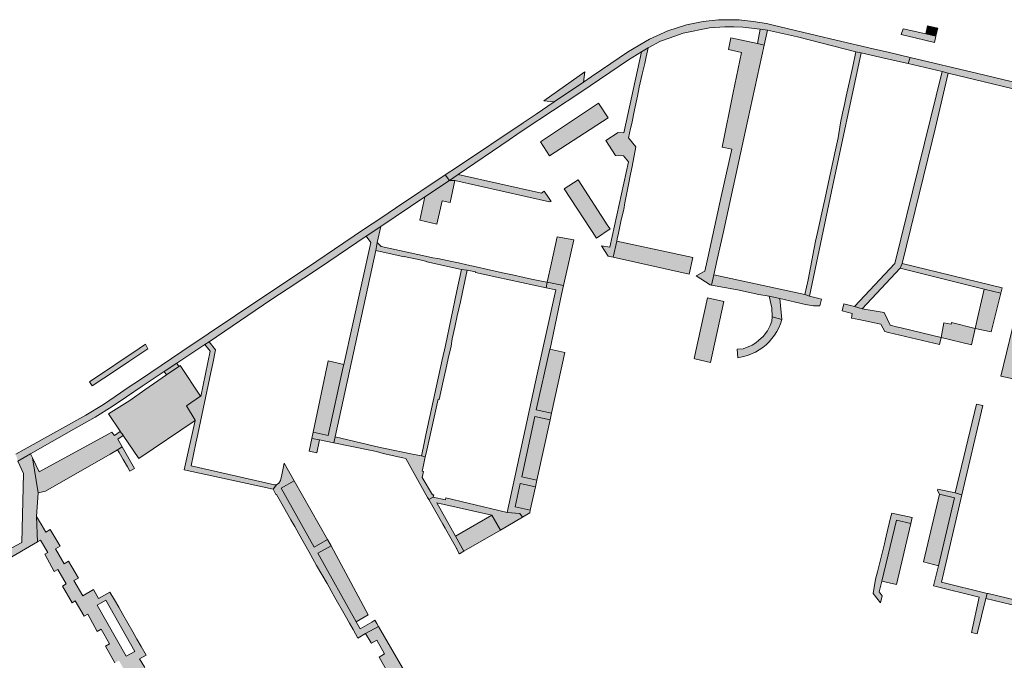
# Model space of a CAD drawing. Extents: x 97094 to 109644, y 463509 to 471969.
# Tile 339 of 362: x 105739 to 106029, y 471017 to 471205. Entities that reach past the tile are written whole.
import ezdxf

# ---------------------------------------------------------------- set-up
doc = ezdxf.new("R2010")
doc.units = 0
doc.layers.add('109 Onkruidbestrijding elementen', color=6, linetype='Continuous', lineweight=20, true_color=0xff00ff)

msp = doc.modelspace()

# ---------------------------------------------------------------- hatches: boundary and pattern name
at = {"layer": '109 Onkruidbestrijding elementen', "true_color": 0xff00ff}
for points in [[(105887.69, 471172.95), (105904.34, 471184), (105918.4, 471193.47), (105922.2, 471195.85), (105924.13, 471197.05), (105927.84, 471199), (105930.33, 471199.88), (105934.46, 471201.32), (105942.22, 471202.94), (105946.7, 471203.23), (105949.39, 471203.19), (105952.08, 471203.14), (105957.18, 471202.48), (105959.32, 471202.24), (105968.16, 471200.28), (105985.33, 471195.84), (105986.89, 471195.59), (105994.07, 471193.93), (106000.66, 471192.38), (106001.3, 471194.19), (105995.22, 471195.62), (105990.44, 471196.75), (105979.53, 471199.33), (105973.71, 471200.7), (105960.93, 471203.72), (105959, 471204.14), (105957.06, 471204.5), (105955.11, 471204.81), (105951, 471205.31), (105944.9, 471205.24), (105940.36, 471204.82), (105935.45, 471203.8), (105930, 471202.07), (105924.53, 471199.59), (105918.33, 471195.92), (105910.45, 471190.55), (105907.37, 471188.45), (105905.17, 471186.96), (105896.54, 471181.13), (105891.21, 471177.52), (105887.36, 471174.91), (105868.01, 471162.01), (105864.43, 471159.61), (105865.69, 471158.02), (105868.27, 471159.73), (105883.23, 471169.94), (105885.55, 471171.52), (105887.69, 471172.95)], [(106005.87, 471201.16), (106008.89, 471200.49), (106009.41, 471202.79), (106006.42, 471203.5), (106005.87, 471201.16)], [(105956.32, 471198.28), (105958.35, 471197.86), (105959.32, 471202.24), (105957.18, 471202.48), (105956.32, 471198.28)], [(106008.89, 471200.49), (106005.87, 471201.16), (105999.24, 471202.63), (105998.67, 471200.95), (106002.73, 471199.99), (106008.48, 471198.64), (106008.89, 471200.49)], [(105943.52, 471130.25), (105944.5, 471134.71), (105946.23, 471142.52), (105952.78, 471172.71), (105958.35, 471197.86), (105956.32, 471198.28), (105948.5, 471199.93), (105947.81, 471196.53), (105951.66, 471195.68), (105949.19, 471183.84), (105946, 471167.78), (105948.75, 471167.17), (105945.64, 471153.26), (105941.7, 471135.23), (105941.5, 471134.32), (105940.85, 471131.32), (105938.33, 471129.92), (105942.43, 471127.28), (105942.84, 471127.18), (105943.52, 471130.25)], [(105921.56, 471185.41), (105922.4, 471189.28), (105923.19, 471192.45), (105923.62, 471194.4), (105924.13, 471197.05), (105922.2, 471195.85), (105917.02, 471171.99), (105915.35, 471172.07), (105911.75, 471169.71), (105914.57, 471165.36), (105916.95, 471165.22), (105918.38, 471163.46), (105912.92, 471138.38), (105910.45, 471138.74), (105912.4, 471135.72), (105913.89, 471135.38), (105914.9, 471140.15), (105915.04, 471140.8), (105915.41, 471142.53), (105916.25, 471146.39), (105916.97, 471149.45), (105917.34, 471151.4), (105918.37, 471156.84), (105918.94, 471159.89), (105919.43, 471162.13), (105920.55, 471167.87), (105918.41, 471170.53), (105919.01, 471173.28), (105919.34, 471174.75), (105919.32, 471174.75), (105920.19, 471178.79), (105921.06, 471182.82), (105921.56, 471185.41)], [(105981.38, 471177.78), (105980.79, 471174.96), (105980.12, 471170.57), (105979.34, 471166.97), (105978.56, 471163.38), (105976.97, 471156.08), (105976.17, 471152.44), (105975.89, 471151.14), (105973.99, 471142.66), (105973.44, 471140.11), (105973.01, 471138.1), (105971.24, 471128.76), (105970.31, 471124.45), (105971.65, 471123.94), (105978.17, 471154.78), (105986.89, 471195.59), (105985.33, 471195.84), (105984.37, 471191.5), (105983.62, 471188.03), (105982.49, 471182.77), (105981.97, 471180.4), (105981.38, 471177.78)], [(106041.79, 471182.5), (106047.38, 471180.76), (106051.55, 471179.16), (106056.4, 471176.82), (106060.48, 471174.81), (106063.63, 471172.99), (106068.17, 471169.93), (106072.73, 471166.74), (106078.53, 471161.84), (106082.89, 471158.2), (106094.88, 471148.19), (106115.13, 471130.95), (106113.39, 471129.33), (106109.93, 471126.11), (106111.21, 471124.68), (106114.92, 471127.96), (106116.68, 471129.51), (106126.47, 471121.27), (106127.85, 471122.78), (106126.75, 471123.71), (106120.84, 471128.72), (106117.41, 471131.61), (106112.74, 471135.57), (106096.85, 471149.04), (106078.61, 471164.4), (106070.56, 471170.85), (106064.61, 471174.73), (106058.79, 471178.04), (106052.73, 471180.82), (106048.54, 471182.48), (106045.31, 471183.7), (106021.22, 471189.49), (106001.3, 471194.19), (106000.66, 471192.38), (106010.72, 471190.03), (106012.53, 471189.54), (106041.79, 471182.5)], [(105905.52, 471189.94), (105893.46, 471181.44), (105896.54, 471181.13), (105905.17, 471186.96), (105905.52, 471189.94)], [(106010.72, 471190.03), (105996.8, 471133.53), (105984.88, 471120.89), (105987.16, 471120.27), (105998.31, 471132.18), (105998.95, 471133.6), (106007.76, 471169.61), (106008.69, 471173.21), (106012.53, 471189.54), (106010.72, 471190.03)], [(105912.44, 471176.43), (105909.55, 471180.77), (105892.47, 471169.41), (105895.17, 471165.24), (105912.44, 471176.43)], [(105794.95, 471110.49), (105813.08, 471122.88), (105813.12, 471122.9), (105818.21, 471126.25), (105827.43, 471132.32), (105841.17, 471141.6), (105845.45, 471144.46), (105858.45, 471153.17), (105865.69, 471158.02), (105864.43, 471159.61), (105849.77, 471149.83), (105845.47, 471146.94), (105840.38, 471143.53), (105831.81, 471137.78), (105826.59, 471134.27), (105821.81, 471131.06), (105810.48, 471123.45), (105786.93, 471107.64), (105774.74, 471099.46), (105770.82, 471096.83), (105768.82, 471095.48), (105763.87, 471092.1), (105758.66, 471088.91), (105740.49, 471078.85), (105738, 471077.5), (105738.61, 471075.43), (105742.37, 471077.56), (105755.13, 471084.8), (105761.36, 471088.32), (105766.34, 471091.46), (105770.63, 471094.36), (105775.24, 471097.47), (105775.77, 471097.83), (105781.66, 471101.74), (105785.44, 471104.25), (105793.65, 471109.71), (105794.95, 471110.49)], [(105862, 471145.18), (105863.52, 471152.03), (105865.87, 471151.51), (105867.28, 471157.96), (105865.69, 471158.02), (105858.45, 471153.17), (105856.93, 471146.3), (105862, 471145.18)], [(105865.69, 471158.02), (105867.28, 471157.96), (105895.1, 471151.72), (105895.6, 471151.83), (105894.85, 471152.97), (105893.55, 471154.85), (105892.74, 471154.3), (105868.27, 471159.73), (105865.69, 471158.02)], [(105903.57, 471158.23), (105899.43, 471155.51), (105908.99, 471140.99), (105912.99, 471143.74), (105912.34, 471144.68), (105903.57, 471158.23)], [(105845.45, 471144.46), (105841.17, 471141.6), (105842.53, 471139.79), (105834.55, 471103.88), (105834.4, 471103.17), (105830.01, 471082.97), (105825.53, 471083.95), (105825.13, 471082.09), (105827.37, 471081.64), (105831.59, 471080.79), (105832, 471082.55), (105844, 471137.43), (105844.44, 471139.77), (105845.45, 471144.46)], [(105870.9, 471131.62), (105873.36, 471131.11), (105873.31, 471130.87), (105879.62, 471129.51), (105894.13, 471126.42), (105894.46, 471128.04), (105893.26, 471128.29), (105889.83, 471128.99), (105887.62, 471129.48), (105884.25, 471130.21), (105881.3, 471130.84), (105879.14, 471131.33), (105876.98, 471131.81), (105873.52, 471132.57), (105870.76, 471133.18), (105868.31, 471133.72), (105866.33, 471134.16), (105862.21, 471135.04), (105860.77, 471135.24), (105858.66, 471135.71), (105845.57, 471138.61), (105844.44, 471139.77), (105844, 471137.43), (105852.33, 471135.51), (105852.35, 471135.64), (105857.49, 471134.52), (105859.05, 471134.16), (105859.04, 471134.09), (105869.2, 471131.77), (105870.9, 471131.62)], [(105902.24, 471140.49), (105897.42, 471141.4), (105895.73, 471133.78), (105894.46, 471128.04), (105899.26, 471127.06), (105900.51, 471132.7), (105902.24, 471140.49)], [(105913.89, 471135.38), (105936.24, 471130.39), (105937.3, 471135.29), (105914.9, 471140.15), (105913.89, 471135.38)], [(105869.51, 471125.14), (105870.9, 471131.62), (105869.2, 471131.77), (105868.36, 471127.79), (105867.88, 471125.54), (105864.48, 471109.41), (105863.52, 471105.24), (105858.72, 471083.1), (105857.91, 471079.25), (105857.43, 471076.93), (105858.55, 471076.7), (105858.78, 471077.73), (105859.97, 471083.05), (105861.15, 471088.34), (105862.34, 471093.64), (105862.6, 471093.58), (105863.87, 471098.98), (105864.6, 471102.37), (105864.62, 471102.37), (105865.33, 471105.57), (105866.14, 471109.27), (105866.46, 471111.37), (105867.21, 471114.78), (105867.96, 471118.2), (105868.9, 471122.33), (105869.51, 471125.14)], [(105998.95, 471133.6), (105998.31, 471132.18), (106023.03, 471126.03), (106027.96, 471124.8), (106028.35, 471126.42), (105998.95, 471133.6)], [(105975.17, 471123.03), (105971.65, 471123.94), (105970.31, 471124.45), (105943.52, 471130.25), (105942.84, 471127.18), (105950.48, 471125.82), (105956.79, 471124.47), (105959.83, 471123.97), (105962.91, 471123.31), (105970.48, 471121.54), (105972.85, 471121.11), (105974.75, 471121.08), (105975.17, 471123.03)], [(105899.26, 471127.06), (105894.46, 471128.04), (105894.13, 471126.42), (105896.98, 471125.81), (105891.52, 471101), (105882.68, 471060.25), (105886.43, 471060), (105887.15, 471058.89), (105889.3, 471060.17), (105889.48, 471060.97), (105884.97, 471061.95), (105886.47, 471068.79), (105890.97, 471067.8), (105891.42, 471069.85), (105886.94, 471070.83), (105890.8, 471088.5), (105895.29, 471087.52), (105895.73, 471089.56), (105891.21, 471090.55), (105895.26, 471108.34), (105895.28, 471108.43), (105898.67, 471124.4), (105898.68, 471124.43), (105899.26, 471127.06)], [(106027.96, 471124.8), (106023.03, 471126.03), (106020.43, 471114.42), (106025.15, 471113.42), (106027.96, 471124.8)], [(105941.64, 471123.48), (105937.69, 471105.59), (105937.88, 471105.55), (105942.5, 471104.41), (105946.46, 471122.39), (105941.64, 471123.48)], [(105963.47, 471117.05), (105962.91, 471123.31), (105959.83, 471123.97), (105960.59, 471120.51), (105960.66, 471117.82), (105963.47, 471117.05)], [(105987.16, 471120.27), (105984.88, 471120.89), (105981.74, 471121.67), (105981.29, 471119.62), (105984.26, 471118.82), (105983.99, 471117.47), (105986.19, 471117.06), (105992.63, 471115.69), (105993.84, 471113.53), (105994.92, 471113.27), (106009.9, 471109.69), (106010.4, 471111.82), (105998.61, 471114.61), (105997.65, 471114.84), (105995.37, 471115.38), (105993.67, 471119.11), (105987.16, 471120.27)], [(106033.01, 471099.35), (106037.8, 471119.76), (106033.01, 471120.97), (106028.01, 471100.38), (106033.01, 471099.35)], [(105960.66, 471117.82), (105960.58, 471116.64), (105960.1, 471115.34), (105959.26, 471113.75), (105958.04, 471112.05), (105956.75, 471110.97), (105955.91, 471110.26), (105954.76, 471109.55), (105952.18, 471108.5), (105950.33, 471108.32), (105950.55, 471105.82), (105952.19, 471106.2), (105953.41, 471106.53), (105954.6, 471106.96), (105955.75, 471107.49), (105956.85, 471108.12), (105957.89, 471108.83), (105958.87, 471109.63), (105959.78, 471110.51), (105960.62, 471111.46), (105961.37, 471112.47), (105962.04, 471113.55), (105962.61, 471114.68), (105963.09, 471115.85), (105963.47, 471117.05), (105960.66, 471117.82)], [(106020.43, 471114.42), (106013.47, 471116.23), (106013.36, 471115.68), (106011.22, 471116.14), (106010.4, 471111.82), (106019.31, 471109.66), (106020.43, 471114.42)], [(105767.4, 471102.11), (105771.29, 471104.71), (105776.91, 471108.45), (105776.21, 471109.86), (105774.37, 471108.59), (105759.7, 471098.75), (105760.51, 471097.54), (105767.4, 471102.11)], [(105796.85, 471108.15), (105794.95, 471110.49), (105793.65, 471109.71), (105795.24, 471107.76), (105792.44, 471094.47), (105792.43, 471094.48), (105788.25, 471091.64), (105790.82, 471087.43), (105790.79, 471087.34), (105787.62, 471072.86), (105810.59, 471067.83), (105813.77, 471067.14), (105814.76, 471068.47), (105814.2, 471068.48), (105789.62, 471074.04), (105791.02, 471080.7), (105791.57, 471083.3), (105795.43, 471101.52), (105796.01, 471104.16), (105796.85, 471108.15)], [(105895.73, 471089.56), (105899.63, 471107.39), (105895.26, 471108.34), (105891.21, 471090.55), (105895.73, 471089.56)], [(105830.01, 471104.92), (105825.53, 471083.95), (105830.01, 471082.97), (105834.4, 471103.17), (105834.55, 471103.88), (105830.01, 471104.92)], [(105790.79, 471087.34), (105790.82, 471087.43), (105788.25, 471091.64), (105792.43, 471094.48), (105786.37, 471103.52), (105786.02, 471103.27), (105782.37, 471100.76), (105775.99, 471096.35), (105771.6, 471093.25), (105765.32, 471089.3), (105768.71, 471084.19), (105768.75, 471084.14), (105769.58, 471083.02), (105769.61, 471082.98), (105774.22, 471076.15), (105790.79, 471087.34)], [(105781.66, 471101.74), (105782.37, 471100.76), (105786.02, 471103.27), (105785.44, 471104.25), (105781.66, 471101.74)], [(106020.8, 471092.2), (106014.55, 471066.04), (106016.5, 471065.51), (106022.65, 471091.76), (106020.8, 471092.2)], [(105891.42, 471069.85), (105895.29, 471087.52), (105890.8, 471088.5), (105886.94, 471070.83), (105891.42, 471069.85)], [(105769.61, 471082.98), (105769.58, 471083.02), (105768.75, 471084.14), (105767.03, 471082.99), (105766.85, 471083.17), (105766.3, 471083.91), (105765.24, 471083.33), (105744.93, 471072.28), (105742.96, 471076.35), (105744.59, 471066.06), (105746.74, 471066.57), (105765.81, 471077.49), (105768, 471078.75), (105768.25, 471078.91), (105769.33, 471079.64), (105768.05, 471081.88), (105769.61, 471082.98)], [(105827.37, 471081.64), (105825.13, 471082.09), (105824.34, 471078.38), (105826.62, 471077.81), (105827.37, 471081.64)], [(105859.59, 471064.13), (105860.92, 471064.82), (105861.06, 471065.44), (105860.7, 471065.53), (105857.62, 471070.61), (105858, 471072.34), (105857.6, 471072.43), (105857.99, 471074.19), (105858.55, 471076.7), (105857.43, 471076.93), (105854.27, 471077.59), (105846.77, 471079.13), (105845.24, 471079.45), (105841.51, 471080.32), (105832, 471082.55), (105831.59, 471080.79), (105842.72, 471078.56), (105844.16, 471078.27), (105846.11, 471077.65), (105851.92, 471076.35), (105852.81, 471076.15), (105859.24, 471064.75), (105859.59, 471064.13)], [(105770.86, 471073.7), (105771.55, 471072.47), (105772.95, 471073.26), (105769.33, 471079.64), (105768.25, 471078.91), (105768, 471078.75), (105768.45, 471077.97), (105769.63, 471075.88), (105770.86, 471073.7)], [(105744.59, 471066.06), (105742.96, 471076.35), (105742.37, 471077.56), (105738.61, 471075.43), (105740.25, 471071.75), (105739.77, 471051.46), (105731.77, 471047.23), (105731.62, 471047.23), (105728.83, 471047.29), (105726.68, 471047.34), (105726.67, 471047.18), (105721.17, 471047.29), (105721.18, 471047.46), (105717.67, 471047.54), (105717.58, 471047.54), (105715.64, 471047.59), (105713.7, 471047.63), (105710.58, 471047.7), (105710.4, 471047.7), (105708.01, 471047.75), (105711.96, 471041.01), (105716.29, 471043.57), (105716.31, 471043.58), (105717.63, 471041.37), (105718.81, 471039.37), (105719.94, 471037.47), (105721.11, 471038.11), (105725.63, 471040.74), (105744.43, 471051.68), (105744.13, 471059.14), (105744.59, 471066.06)], [(105844.27, 471027.61), (105843.74, 471028.56), (105842.83, 471028.04), (105839.34, 471026.04), (105838.18, 471028.12), (105826.92, 471048.29), (105830.84, 471050.48), (105829.79, 471052.31), (105825.84, 471050.11), (105816.15, 471067.47), (105819.95, 471069.59), (105816.99, 471074.78), (105816.34, 471071.41), (105815.92, 471069.71), (105815.45, 471068.95), (105814.76, 471068.47), (105813.77, 471067.14), (105814.61, 471065.55), (105814.71, 471065.6), (105815.91, 471063.48), (105818.98, 471058.12), (105819.01, 471058.13), (105820.11, 471056.17), (105821.32, 471054.04), (105824.24, 471048.78), (105825.44, 471046.67), (105826.58, 471044.65), (105829.63, 471039.38), (105830.85, 471037.22), (105831.95, 471035.27), (105834.97, 471030.02), (105836.25, 471027.75), (105837.32, 471025.86), (105838.66, 471023.34), (105840.95, 471024.65), (105844.79, 471026.73), (105844.27, 471027.61)], [(105829.79, 471052.31), (105819.95, 471069.59), (105816.15, 471067.47), (105825.84, 471050.11), (105829.79, 471052.31)], [(105889.48, 471060.97), (105890.97, 471067.8), (105886.47, 471068.79), (105884.97, 471061.95), (105889.48, 471060.97)], [(105866.2, 471052.52), (105867.79, 471049.76), (105867.73, 471049.73), (105867.8, 471049.61), (105868.48, 471048.33), (105868.61, 471048.09), (105869.95, 471048.87), (105867.43, 471053.37), (105861.93, 471063.18), (105878.12, 471059.55), (105880.68, 471055.12), (105887.15, 471058.89), (105886.43, 471060), (105882.68, 471060.25), (105871.19, 471063), (105864.65, 471064.58), (105864.53, 471064.04), (105860.92, 471064.82), (105859.59, 471064.13), (105863.69, 471056.87), (105864.37, 471055.69), (105864.49, 471055.49), (105866.2, 471052.52)], [(106009.6, 471044.6), (106014.32, 471064.63), (106009.96, 471065.68), (106005.18, 471045.74), (106009.6, 471044.6)], [(106009.96, 471065.68), (106014.32, 471064.63), (106009.6, 471044.6), (106008.15, 471038.73), (106021.65, 471035.33), (106019.33, 471024.94), (106020.97, 471024.6), (106023.53, 471035), (106023.96, 471036.48), (106010.47, 471039.8), (106016.5, 471065.51), (106014.55, 471066.04), (106009.41, 471067.19), (106009.32, 471066.81), (106009.96, 471065.68)], [(105880.68, 471055.12), (105878.12, 471059.55), (105867.43, 471053.37), (105869.95, 471048.87), (105880.68, 471055.12)], [(105993.1, 471035.77), (105992.17, 471036.95), (105992.93, 471040.07), (105997.32, 471058.06), (106001.49, 471057.06), (106001.92, 471058.8), (105995.86, 471060.11), (105995.52, 471058.7), (105994.22, 471053.28), (105994.01, 471052.4), (105993.7, 471051.1), (105991.64, 471042.84), (105991.38, 471041.76), (105991.12, 471040.67), (105990.39, 471036.46), (105992.57, 471033.66), (105993.1, 471035.77)], [(105997.24, 471039.15), (106001.49, 471057.06), (105997.32, 471058.06), (105992.93, 471040.07), (105997.24, 471039.15)], [(106023.96, 471036.48), (106023.53, 471035), (106033.43, 471032.59), (106037.21, 471031.67), (106043.06, 471055.82), (106065.92, 471050.19), (106066.2, 471051.53), (106066.27, 471051.86), (106052.57, 471055.09), (106050.11, 471055.67), (106044.8, 471057.06), (106042, 471057.79), (106041, 471053.69), (106040.22, 471050.5), (106039.45, 471047.31), (106038.4, 471043.2), (106037.63, 471040), (106036.87, 471036.81), (106036.05, 471033.63), (106024.25, 471036.41), (106023.96, 471036.48)], [(105841.74, 471030.19), (105830.84, 471050.48), (105826.92, 471048.29), (105838.18, 471028.12), (105841.74, 471030.19)], [(105845.03, 471017.74), (105847.97, 471012.54), (105848.01, 471012.48), (105849.66, 471013.42), (105851.96, 471009.38), (105850.3, 471008.43), (105853.3, 471003.11), (105853.35, 471003.04), (105855.45, 471004.24), (105857.38, 471000.92), (105858.58, 470998.84), (105860.39, 470999.86), (105859.57, 471001.27), (105844.79, 471026.73), (105840.95, 471024.65), (105842.65, 471021.92), (105842.7, 471021.83), (105844.25, 471022.71), (105846.52, 471018.71), (105845.03, 471017.74)]]:
    msp.add_hatch(color=6, dxfattribs=at).paths.add_polyline_path(points)
h = msp.add_hatch(color=6, dxfattribs=at)
h.paths.add_polyline_path([(105769.91, 471010.96), (105773.41, 471013.2), (105775.98, 471014.7), (105774.46, 471017.25), (105776.36, 471018.34), (105774.91, 471020.87), (105773.69, 471023.03), (105772.47, 471025.18), (105769.56, 471030.28), (105768.34, 471032.44), (105767.11, 471034.6), (105765.72, 471036.89), (105762.39, 471035), (105760.88, 471037.64), (105757.79, 471035.79), (105755.13, 471040.24), (105756.47, 471040.99), (105753.54, 471045.99), (105752.23, 471045.23), (105749.67, 471049.63), (105751.04, 471050.41), (105748.12, 471055.29), (105746.81, 471054.55), (105745.47, 471056.84), (105745.02, 471057.6), (105744.13, 471059.14), (105744.43, 471051.68), (105745.26, 471052.16), (105747.43, 471048.49), (105746.57, 471048), (105749.27, 471042.95), (105750.35, 471043.56), (105752.88, 471039.28), (105751.74, 471038.62), (105754.56, 471033.66), (105755.54, 471034.26), (105758.12, 471029.74), (105759.19, 471030.36), (105761.93, 471025.31), (105763.15, 471026), (105765.6, 471021.6), (105764.43, 471020.91), (105767.15, 471016.06), (105768.4, 471016.69), (105769.76, 471014.29), (105768.55, 471013.61), (105767.95, 471013.27), (105769.43, 471010.69), (105769.91, 471010.96)])
h.paths.add_polyline_path([(105761.95, 471033.06), (105764.48, 471034.49), (105773.04, 471019.41), (105770.51, 471017.98), (105761.95, 471033.06)])

# ---------------------------------------------------------------- linework, layer by layer
at = {"layer": '109 Onkruidbestrijding elementen', "color": 3, "true_color": 0x00ff00}
for points in [[(105887.69, 471172.95), (105904.34, 471184), (105918.4, 471193.47), (105922.2, 471195.85), (105924.13, 471197.05), (105927.84, 471199), (105930.33, 471199.88), (105934.46, 471201.32), (105942.22, 471202.94), (105946.7, 471203.23), (105949.39, 471203.19), (105952.08, 471203.14), (105957.18, 471202.48), (105959.32, 471202.24), (105968.16, 471200.28), (105985.33, 471195.84), (105986.89, 471195.59), (105994.07, 471193.93), (106000.66, 471192.38), (106001.3, 471194.19), (105995.22, 471195.62), (105990.44, 471196.75), (105979.53, 471199.33), (105973.71, 471200.7), (105960.93, 471203.72), (105959, 471204.14), (105957.06, 471204.5), (105955.11, 471204.81), (105951, 471205.31), (105944.9, 471205.24), (105940.36, 471204.82), (105935.45, 471203.8), (105930, 471202.07), (105924.53, 471199.59), (105918.33, 471195.92), (105910.45, 471190.55), (105907.37, 471188.45), (105905.17, 471186.96), (105896.54, 471181.13), (105891.21, 471177.52), (105887.36, 471174.91), (105868.01, 471162.01), (105864.43, 471159.61), (105865.69, 471158.02), (105868.27, 471159.73), (105883.23, 471169.94), (105885.55, 471171.52), (105887.69, 471172.95)], [(106005.87, 471201.16), (106008.89, 471200.49), (106009.41, 471202.79), (106006.42, 471203.5), (106005.87, 471201.16)], [(105956.32, 471198.28), (105958.35, 471197.86), (105959.32, 471202.24), (105957.18, 471202.48), (105956.32, 471198.28)], [(106008.89, 471200.49), (106005.87, 471201.16), (105999.24, 471202.63), (105998.67, 471200.95), (106002.73, 471199.99), (106008.48, 471198.64), (106008.89, 471200.49)], [(105943.52, 471130.25), (105944.5, 471134.71), (105946.23, 471142.52), (105952.78, 471172.71), (105958.35, 471197.86), (105956.32, 471198.28), (105948.5, 471199.93), (105947.81, 471196.53), (105951.66, 471195.68), (105949.19, 471183.84), (105946, 471167.78), (105948.75, 471167.17), (105945.64, 471153.26), (105941.7, 471135.23), (105941.5, 471134.32), (105940.85, 471131.32), (105938.33, 471129.92), (105942.43, 471127.28), (105942.84, 471127.18), (105943.52, 471130.25)], [(105921.56, 471185.41), (105922.4, 471189.28), (105923.19, 471192.45), (105923.62, 471194.4), (105924.13, 471197.05), (105922.2, 471195.85), (105917.02, 471171.99), (105915.35, 471172.07), (105911.75, 471169.71), (105914.57, 471165.36), (105916.95, 471165.22), (105918.38, 471163.46), (105912.92, 471138.38), (105910.45, 471138.74), (105912.4, 471135.72), (105913.89, 471135.38), (105914.9, 471140.15), (105915.04, 471140.8), (105915.41, 471142.53), (105916.25, 471146.39), (105916.97, 471149.45), (105917.34, 471151.4), (105918.37, 471156.84), (105918.94, 471159.89), (105919.43, 471162.13), (105920.55, 471167.87), (105918.41, 471170.53), (105919.01, 471173.28), (105919.34, 471174.75), (105919.32, 471174.75), (105920.19, 471178.79), (105921.06, 471182.82), (105921.56, 471185.41)], [(105981.38, 471177.78), (105980.79, 471174.96), (105980.12, 471170.57), (105979.34, 471166.97), (105978.56, 471163.38), (105976.97, 471156.08), (105976.17, 471152.44), (105975.89, 471151.14), (105973.99, 471142.66), (105973.44, 471140.11), (105973.01, 471138.1), (105971.24, 471128.76), (105970.31, 471124.45), (105971.65, 471123.94), (105978.17, 471154.78), (105986.89, 471195.59), (105985.33, 471195.84), (105984.37, 471191.5), (105983.62, 471188.03), (105982.49, 471182.77), (105981.97, 471180.4), (105981.38, 471177.78)], [(105905.52, 471189.94), (105893.46, 471181.44), (105896.54, 471181.13), (105905.17, 471186.96), (105905.52, 471189.94)], [(106010.72, 471190.03), (105996.8, 471133.53), (105984.88, 471120.89), (105987.16, 471120.27), (105998.31, 471132.18), (105998.95, 471133.6), (106007.76, 471169.61), (106008.69, 471173.21), (106012.53, 471189.54), (106010.72, 471190.03)], [(105912.44, 471176.43), (105909.55, 471180.77), (105892.47, 471169.41), (105895.17, 471165.24), (105912.44, 471176.43)], [(105862, 471145.18), (105863.52, 471152.03), (105865.87, 471151.51), (105867.28, 471157.96), (105865.69, 471158.02), (105858.45, 471153.17), (105856.93, 471146.3), (105862, 471145.18)], [(105865.69, 471158.02), (105867.28, 471157.96), (105895.1, 471151.72), (105895.6, 471151.83), (105894.85, 471152.97), (105893.55, 471154.85), (105892.74, 471154.3), (105868.27, 471159.73), (105865.69, 471158.02)], [(105903.57, 471158.23), (105899.43, 471155.51), (105908.99, 471140.99), (105912.99, 471143.74), (105912.34, 471144.68), (105903.57, 471158.23)], [(105845.45, 471144.46), (105841.17, 471141.6), (105842.53, 471139.79), (105834.55, 471103.88), (105834.4, 471103.17), (105830.01, 471082.97), (105825.53, 471083.95), (105825.13, 471082.09), (105827.37, 471081.64), (105831.59, 471080.79), (105832, 471082.55), (105844, 471137.43), (105844.44, 471139.77), (105845.45, 471144.46)], [(105870.9, 471131.62), (105873.36, 471131.11), (105873.31, 471130.87), (105879.62, 471129.51), (105894.13, 471126.42), (105894.46, 471128.04), (105893.26, 471128.29), (105889.83, 471128.99), (105887.62, 471129.48), (105884.25, 471130.21), (105881.3, 471130.84), (105879.14, 471131.33), (105876.98, 471131.81), (105873.52, 471132.57), (105870.76, 471133.18), (105868.31, 471133.72), (105866.33, 471134.16), (105862.21, 471135.04), (105860.77, 471135.24), (105858.66, 471135.71), (105845.57, 471138.61), (105844.44, 471139.77), (105844, 471137.43), (105852.33, 471135.51), (105852.35, 471135.64), (105857.49, 471134.52), (105859.05, 471134.16), (105859.04, 471134.09), (105869.2, 471131.77), (105870.9, 471131.62)], [(105902.24, 471140.49), (105897.42, 471141.4), (105895.73, 471133.78), (105894.46, 471128.04), (105899.26, 471127.06), (105900.51, 471132.7), (105902.24, 471140.49)], [(105913.89, 471135.38), (105936.24, 471130.39), (105937.3, 471135.29), (105914.9, 471140.15), (105913.89, 471135.38)], [(105869.51, 471125.14), (105870.9, 471131.62), (105869.2, 471131.77), (105868.36, 471127.79), (105867.88, 471125.54), (105864.48, 471109.41), (105863.52, 471105.24), (105858.72, 471083.1), (105857.91, 471079.25), (105857.43, 471076.93), (105858.55, 471076.7), (105858.78, 471077.73), (105859.97, 471083.05), (105861.15, 471088.34), (105862.34, 471093.64), (105862.6, 471093.58), (105863.87, 471098.98), (105864.6, 471102.37), (105864.62, 471102.37), (105865.33, 471105.57), (105866.14, 471109.27), (105866.46, 471111.37), (105867.21, 471114.78), (105867.96, 471118.2), (105868.9, 471122.33), (105869.51, 471125.14)], [(105998.95, 471133.6), (105998.31, 471132.18), (106023.03, 471126.03), (106027.96, 471124.8), (106028.35, 471126.42), (105998.95, 471133.6)], [(105975.17, 471123.03), (105971.65, 471123.94), (105970.31, 471124.45), (105943.52, 471130.25), (105942.84, 471127.18), (105950.48, 471125.82), (105956.79, 471124.47), (105959.83, 471123.97), (105962.91, 471123.31), (105970.48, 471121.54), (105972.85, 471121.11), (105974.75, 471121.08), (105975.17, 471123.03)], [(105899.26, 471127.06), (105894.46, 471128.04), (105894.13, 471126.42), (105896.98, 471125.81), (105891.52, 471101), (105882.68, 471060.25), (105886.43, 471060), (105887.15, 471058.89), (105889.3, 471060.17), (105889.48, 471060.97), (105884.97, 471061.95), (105886.47, 471068.79), (105890.97, 471067.8), (105891.42, 471069.85), (105886.94, 471070.83), (105890.8, 471088.5), (105895.29, 471087.52), (105895.73, 471089.56), (105891.21, 471090.55), (105895.26, 471108.34), (105895.28, 471108.43), (105898.67, 471124.4), (105898.68, 471124.43), (105899.26, 471127.06)], [(106027.96, 471124.8), (106023.03, 471126.03), (106020.43, 471114.42), (106025.15, 471113.42), (106027.96, 471124.8)], [(105941.64, 471123.48), (105937.69, 471105.59), (105937.88, 471105.55), (105942.5, 471104.41), (105946.46, 471122.39), (105941.64, 471123.48)], [(105963.47, 471117.05), (105962.91, 471123.31), (105959.83, 471123.97), (105960.59, 471120.51), (105960.66, 471117.82), (105963.47, 471117.05)], [(105987.16, 471120.27), (105984.88, 471120.89), (105981.74, 471121.67), (105981.29, 471119.62), (105984.26, 471118.82), (105983.99, 471117.47), (105986.19, 471117.06), (105992.63, 471115.69), (105993.84, 471113.53), (105994.92, 471113.27), (106009.9, 471109.69), (106010.4, 471111.82), (105998.61, 471114.61), (105997.65, 471114.84), (105995.37, 471115.38), (105993.67, 471119.11), (105987.16, 471120.27)], [(106033.01, 471099.35), (106037.8, 471119.76), (106033.01, 471120.97), (106028.01, 471100.38), (106033.01, 471099.35)], [(105960.66, 471117.82), (105960.58, 471116.64), (105960.1, 471115.34), (105959.26, 471113.75), (105958.04, 471112.05), (105956.75, 471110.97), (105955.91, 471110.26), (105954.76, 471109.55), (105952.18, 471108.5), (105950.33, 471108.32), (105950.55, 471105.82), (105952.19, 471106.2), (105953.41, 471106.53), (105954.6, 471106.96), (105955.75, 471107.49), (105956.85, 471108.12), (105957.89, 471108.83), (105958.87, 471109.63), (105959.78, 471110.51), (105960.62, 471111.46), (105961.37, 471112.47), (105962.04, 471113.55), (105962.61, 471114.68), (105963.09, 471115.85), (105963.47, 471117.05), (105960.66, 471117.82)], [(106020.43, 471114.42), (106013.47, 471116.23), (106013.36, 471115.68), (106011.22, 471116.14), (106010.4, 471111.82), (106019.31, 471109.66), (106020.43, 471114.42)], [(105767.4, 471102.11), (105771.29, 471104.71), (105776.91, 471108.45), (105776.21, 471109.86), (105774.37, 471108.59), (105759.7, 471098.75), (105760.51, 471097.54), (105767.4, 471102.11)], [(105796.85, 471108.15), (105794.95, 471110.49), (105793.65, 471109.71), (105795.24, 471107.76), (105792.44, 471094.47), (105792.43, 471094.48), (105788.25, 471091.64), (105790.82, 471087.43), (105790.79, 471087.34), (105787.62, 471072.86), (105810.59, 471067.83), (105813.77, 471067.14), (105814.76, 471068.47), (105814.2, 471068.48), (105789.62, 471074.04), (105791.02, 471080.7), (105791.57, 471083.3), (105795.43, 471101.52), (105796.01, 471104.16), (105796.85, 471108.15)], [(105895.73, 471089.56), (105899.63, 471107.39), (105895.26, 471108.34), (105891.21, 471090.55), (105895.73, 471089.56)], [(105830.01, 471104.92), (105825.53, 471083.95), (105830.01, 471082.97), (105834.4, 471103.17), (105834.55, 471103.88), (105830.01, 471104.92)], [(105790.79, 471087.34), (105790.82, 471087.43), (105788.25, 471091.64), (105792.43, 471094.48), (105786.37, 471103.52), (105786.02, 471103.27), (105782.37, 471100.76), (105775.99, 471096.35), (105771.6, 471093.25), (105765.32, 471089.3), (105768.71, 471084.19), (105768.75, 471084.14), (105769.58, 471083.02), (105769.61, 471082.98), (105774.22, 471076.15), (105790.79, 471087.34)], [(105781.66, 471101.74), (105782.37, 471100.76), (105786.02, 471103.27), (105785.44, 471104.25), (105781.66, 471101.74)], [(106020.8, 471092.2), (106014.55, 471066.04), (106016.5, 471065.51), (106022.65, 471091.76), (106020.8, 471092.2)], [(105891.42, 471069.85), (105895.29, 471087.52), (105890.8, 471088.5), (105886.94, 471070.83), (105891.42, 471069.85)], [(105769.61, 471082.98), (105769.58, 471083.02), (105768.75, 471084.14), (105767.03, 471082.99), (105766.85, 471083.17), (105766.3, 471083.91), (105765.24, 471083.33), (105744.93, 471072.28), (105742.96, 471076.35), (105744.59, 471066.06), (105746.74, 471066.57), (105765.81, 471077.49), (105768, 471078.75), (105768.25, 471078.91), (105769.33, 471079.64), (105768.05, 471081.88), (105769.61, 471082.98)], [(105827.37, 471081.64), (105825.13, 471082.09), (105824.34, 471078.38), (105826.62, 471077.81), (105827.37, 471081.64)], [(105859.59, 471064.13), (105860.92, 471064.82), (105861.06, 471065.44), (105860.7, 471065.53), (105857.62, 471070.61), (105858, 471072.34), (105857.6, 471072.43), (105857.99, 471074.19), (105858.55, 471076.7), (105857.43, 471076.93), (105854.27, 471077.59), (105846.77, 471079.13), (105845.24, 471079.45), (105841.51, 471080.32), (105832, 471082.55), (105831.59, 471080.79), (105842.72, 471078.56), (105844.16, 471078.27), (105846.11, 471077.65), (105851.92, 471076.35), (105852.81, 471076.15), (105859.24, 471064.75), (105859.59, 471064.13)], [(105770.86, 471073.7), (105771.55, 471072.47), (105772.95, 471073.26), (105769.33, 471079.64), (105768.25, 471078.91), (105768, 471078.75), (105768.45, 471077.97), (105769.63, 471075.88), (105770.86, 471073.7)], [(105844.27, 471027.61), (105843.74, 471028.56), (105842.83, 471028.04), (105839.34, 471026.04), (105838.18, 471028.12), (105826.92, 471048.29), (105830.84, 471050.48), (105829.79, 471052.31), (105825.84, 471050.11), (105816.15, 471067.47), (105819.95, 471069.59), (105816.99, 471074.78), (105816.34, 471071.41), (105815.92, 471069.71), (105815.45, 471068.95), (105814.76, 471068.47), (105813.77, 471067.14), (105814.61, 471065.55), (105814.71, 471065.6), (105815.91, 471063.48), (105818.98, 471058.12), (105819.01, 471058.13), (105820.11, 471056.17), (105821.32, 471054.04), (105824.24, 471048.78), (105825.44, 471046.67), (105826.58, 471044.65), (105829.63, 471039.38), (105830.85, 471037.22), (105831.95, 471035.27), (105834.97, 471030.02), (105836.25, 471027.75), (105837.32, 471025.86), (105838.66, 471023.34), (105840.95, 471024.65), (105844.79, 471026.73), (105844.27, 471027.61)], [(105829.79, 471052.31), (105819.95, 471069.59), (105816.15, 471067.47), (105825.84, 471050.11), (105829.79, 471052.31)], [(105889.48, 471060.97), (105890.97, 471067.8), (105886.47, 471068.79), (105884.97, 471061.95), (105889.48, 471060.97)], [(105866.2, 471052.52), (105867.79, 471049.76), (105867.73, 471049.73), (105867.8, 471049.61), (105868.48, 471048.33), (105868.61, 471048.09), (105869.95, 471048.87), (105867.43, 471053.37), (105861.93, 471063.18), (105878.12, 471059.55), (105880.68, 471055.12), (105887.15, 471058.89), (105886.43, 471060), (105882.68, 471060.25), (105871.19, 471063), (105864.65, 471064.58), (105864.53, 471064.04), (105860.92, 471064.82), (105859.59, 471064.13), (105863.69, 471056.87), (105864.37, 471055.69), (105864.49, 471055.49), (105866.2, 471052.52)], [(106009.6, 471044.6), (106014.32, 471064.63), (106009.96, 471065.68), (106005.18, 471045.74), (106009.6, 471044.6)], [(106009.96, 471065.68), (106014.32, 471064.63), (106009.6, 471044.6), (106008.15, 471038.73), (106021.65, 471035.33), (106019.33, 471024.94), (106020.97, 471024.6), (106023.53, 471035), (106023.96, 471036.48), (106010.47, 471039.8), (106016.5, 471065.51), (106014.55, 471066.04), (106009.41, 471067.19), (106009.32, 471066.81), (106009.96, 471065.68)], [(105880.68, 471055.12), (105878.12, 471059.55), (105867.43, 471053.37), (105869.95, 471048.87), (105880.68, 471055.12)], [(105993.1, 471035.77), (105992.17, 471036.95), (105992.93, 471040.07), (105997.32, 471058.06), (106001.49, 471057.06), (106001.92, 471058.8), (105995.86, 471060.11), (105995.52, 471058.7), (105994.22, 471053.28), (105994.01, 471052.4), (105993.7, 471051.1), (105991.64, 471042.84), (105991.38, 471041.76), (105991.12, 471040.67), (105990.39, 471036.46), (105992.57, 471033.66), (105993.1, 471035.77)], [(105997.24, 471039.15), (106001.49, 471057.06), (105997.32, 471058.06), (105992.93, 471040.07), (105997.24, 471039.15)], [(106023.96, 471036.48), (106023.53, 471035), (106033.43, 471032.59), (106037.21, 471031.67), (106043.06, 471055.82), (106065.92, 471050.19), (106066.2, 471051.53), (106066.27, 471051.86), (106052.57, 471055.09), (106050.11, 471055.67), (106044.8, 471057.06), (106042, 471057.79), (106041, 471053.69), (106040.22, 471050.5), (106039.45, 471047.31), (106038.4, 471043.2), (106037.63, 471040), (106036.87, 471036.81), (106036.05, 471033.63), (106024.25, 471036.41), (106023.96, 471036.48)], [(105841.74, 471030.19), (105830.84, 471050.48), (105826.92, 471048.29), (105838.18, 471028.12), (105841.74, 471030.19)], [(105761.95, 471033.06), (105764.48, 471034.49), (105773.04, 471019.41), (105770.51, 471017.98), (105761.95, 471033.06)], [(105845.03, 471017.74), (105847.97, 471012.54), (105848.01, 471012.48), (105849.66, 471013.42), (105851.96, 471009.38), (105850.3, 471008.43), (105853.3, 471003.11), (105853.35, 471003.04), (105855.45, 471004.24), (105857.38, 471000.92), (105858.58, 470998.84), (105860.39, 470999.86), (105859.57, 471001.27), (105844.79, 471026.73), (105840.95, 471024.65), (105842.65, 471021.92), (105842.7, 471021.83), (105844.25, 471022.71), (105846.52, 471018.71), (105845.03, 471017.74)]]:
    msp.add_lwpolyline(points, close=True, dxfattribs=at)
for points in [[(106045.31, 471183.7), (106021.22, 471189.49), (106001.3, 471194.19), (106000.66, 471192.38), (106010.72, 471190.03), (106012.53, 471189.54), (106041.79, 471182.5)], [(105738.61, 471075.43), (105742.37, 471077.56), (105755.13, 471084.8), (105761.36, 471088.32), (105766.34, 471091.46), (105770.63, 471094.36), (105775.24, 471097.47), (105775.77, 471097.83), (105781.66, 471101.74), (105785.44, 471104.25), (105793.65, 471109.71), (105794.95, 471110.49), (105794.95, 471110.49), (105813.08, 471122.88), (105813.12, 471122.9), (105818.21, 471126.25), (105827.43, 471132.32), (105841.17, 471141.6), (105845.45, 471144.46), (105858.45, 471153.17), (105865.69, 471158.02), (105864.43, 471159.61), (105849.77, 471149.83), (105845.47, 471146.94), (105840.38, 471143.53), (105831.81, 471137.78), (105826.59, 471134.27), (105821.81, 471131.06), (105810.48, 471123.45), (105786.93, 471107.64), (105774.74, 471099.46), (105770.82, 471096.83), (105768.82, 471095.48), (105763.87, 471092.1), (105758.66, 471088.91), (105740.49, 471078.85), (105738, 471077.5)], [(105725.63, 471040.74), (105744.43, 471051.68), (105744.13, 471059.14), (105744.59, 471066.06), (105744.59, 471066.06), (105742.96, 471076.35), (105742.37, 471077.56), (105738.61, 471075.43), (105740.25, 471071.75), (105739.77, 471051.46), (105731.77, 471047.23)], [(105775.98, 471014.7), (105774.46, 471017.25), (105776.36, 471018.34), (105774.91, 471020.87), (105773.69, 471023.03), (105772.47, 471025.18), (105769.56, 471030.28), (105768.34, 471032.44), (105767.11, 471034.6), (105765.72, 471036.89), (105762.39, 471035), (105760.88, 471037.64), (105757.79, 471035.79), (105755.13, 471040.24), (105756.47, 471040.99), (105753.54, 471045.99), (105752.23, 471045.23), (105749.67, 471049.63), (105751.04, 471050.41), (105748.12, 471055.29), (105746.81, 471054.55), (105745.47, 471056.84), (105745.02, 471057.6), (105744.13, 471059.14), (105744.43, 471051.68), (105745.26, 471052.16), (105747.43, 471048.49), (105746.57, 471048), (105749.27, 471042.95), (105750.35, 471043.56), (105752.88, 471039.28), (105751.74, 471038.62), (105754.56, 471033.66), (105755.54, 471034.26), (105758.12, 471029.74), (105759.19, 471030.36), (105761.93, 471025.31), (105763.15, 471026), (105765.6, 471021.6), (105764.43, 471020.91), (105767.15, 471016.06)]]:
    msp.add_lwpolyline(points, dxfattribs=at)

doc.saveas('drawing.dxf')
